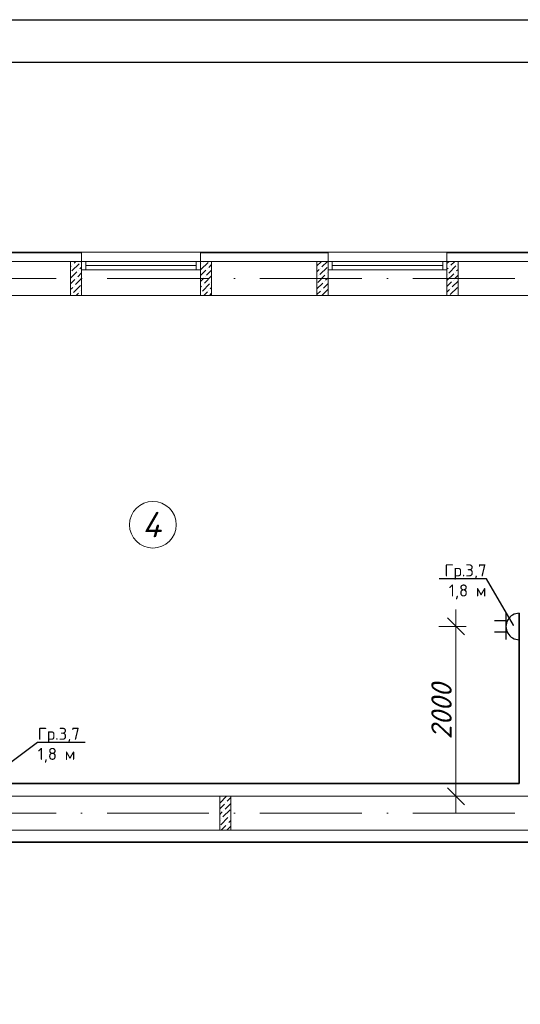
# Model space of a CAD drawing. Header units: millimetres. Extents: x 1114507 to 93926427, y 174473 to 817039.
# Tile 347 of 483: x 1788156 to 1794047, y 773875 to 785472. Entities that reach past the tile are written whole.
import ezdxf
from ezdxf import colors
from ezdxf.entities.mleader import LeaderData, LeaderLine
from ezdxf.math import Vec2, Vec3

# ---------------------------------------------------------------- set-up
doc = ezdxf.new("R2010")
doc.units = ezdxf.units.MM
doc.linetypes.add('ACAD_ISO10W100', pattern=[18, 12, -3, 0, -3])
doc.layers.add('expl', color=234, linetype='Continuous', lineweight=13)
doc.layers.add('размеры', color=12, linetype='Continuous', lineweight=15)
doc.layers.add('ЭО', color=20, linetype='Continuous')
doc.styles.get("Standard").update_dxf_attribs({"font": 'isocpeui.ttf'})
doc.styles.add('X_ISO', font='isocpeui.ttf')
doc.dimstyles.new('Санжар', dxfattribs={"dimtxt": 240, "dimasz": 200, "dimexe": 200, "dimexo": 200, "dimgap": 50, "dimtad": 1, "dimdec": 0, "dimtxsty": 'Standard', "dimblk": 'OBLIQUE', "dimcen": 2.5, "dimdle": 200, "dimclrd": 152, "dimclre": 152, "dimclrt": 152, "dimadec": 0, "dimazin": 0, "dimtfac": 1, "dimtdec": 0, "dimtmove": 0, "dimatfit": 3, "dimldrblk": 'OBLIQUE', "dimfxl": 0, "dimlwd": 0, "dimlwe": 0, "dimarcsym": 0})

# ---------------------------------------------------------------- blocks, each defined once
blk = doc.blocks.new('blokqav3mak')
at = {"color": 252, "lineweight": 0, "ltscale": 100}
for p, q in [((1607266, 782732), (1605766, 782732)), ((1607266, 782625), (1607266, 782732)), ((1610166, 782732), (1608666, 782732)), ((1608666, 782625), (1608666, 782732)), ((1610166, 782625), (1610166, 782732)), ((1613966, 782732), (1611566, 782732)), ((1611566, 782625), (1611566, 782732))]:
    blk.add_line(p, q, dxfattribs=at)
at = {"color": 32, "lineweight": 0, "ltscale": 100}
for p, q in [((1607266, 782725), (1605766, 782725)), ((1610166, 782725), (1608666, 782725)), ((1613966, 782725), (1611566, 782725))]:
    blk.add_line(p, q, dxfattribs=at)
at = {"lineweight": 0, "ltscale": 100}
for p, q in [((1608666, 782732), (1607266, 782732)), ((1611566, 782732), (1610166, 782732)), ((1607266, 782625), (1605766, 782625)), ((1607266, 782625), (1607266, 782225)), ((1610166, 782625), (1608666, 782625)), ((1608666, 782625), (1608666, 782225)), ((1610166, 782625), (1610166, 782225)), ((1613966, 782625), (1611566, 782625)), ((1611566, 782625), (1611566, 782225)), ((1607266, 782225), (1605766, 782225)), ((1608666, 782225), (1607266, 782225)), ((1610166, 782225), (1608666, 782225)), ((1611566, 782225), (1610166, 782225)), ((1612566, 782225), (1611566, 782225)), ((1612566, 776325), (1605216, 776325)), ((1613766, 775925), (1605216, 775925))]:
    blk.add_line(p, q, dxfattribs=at)
at = {"linetype": 'Continuous', "lineweight": 0, "ltscale": 100}
for p, q in [((1607136, 782563, 0), (1607144, 782571, 0)), ((1607152, 782512, 0), (1607237, 782596, 0)), ((1607161, 782587, 0), (1607161, 782587, 0)), ((1607178, 782604, 0), (1607198, 782625, 0)), ((1607245, 782537, 0), (1607266, 782558, 0)), ((1607253, 782613, 0), (1607253, 782613, 0)), ((1608670, 782529, 0), (1608754, 782613, 0)), ((1608678, 782604, 0), (1608678, 782604, 0)), ((1608695, 782621, 0), (1608699, 782625, 0)), ((1608746, 782537, 0), (1608746, 782537, 0)), ((1608762, 782554, 0), (1608796, 782588, 0)), ((1610036, 782571, 0), (1610087, 782621, 0)), ((1610070, 782470, 0), (1610154, 782554, 0)), ((1610078, 782545, 0), (1610078, 782545, 0)), ((1610095, 782562, 0), (1610158, 782625, 0)), ((1611566, 782600, 0), (1611591, 782625, 0)), ((1611566, 782533, 0), (1611579, 782545, 0)), ((1611587, 782486, 0), (1611672, 782571, 0)), ((1611596, 782562, 0), (1611596, 782562, 0)), ((1611613, 782579, 0), (1611659, 782625, 0)), ((1611688, 782587, 0), (1611688, 782587, 0)), ((1607136, 782428, 0), (1607211, 782503, 0)), ((1607194, 782352, 0), (1607266, 782424, 0)), ((1607203, 782428, 0), (1607203, 782428, 0)), ((1607220, 782444, 0), (1607266, 782491, 0)), ((1607228, 782520, 0), (1607228, 782520, 0)), ((1608666, 782458, 0), (1608729, 782520, 0)), ((1608666, 782390, 0), (1608703, 782428, 0)), ((1608712, 782369, 0), (1608796, 782453, 0)), ((1608720, 782444, 0), (1608720, 782444, 0)), ((1608737, 782461, 0), (1608796, 782520, 0)), ((1610036, 782503, 0), (1610061, 782529, 0)), ((1610045, 782377, 0), (1610129, 782461, 0)), ((1610053, 782453, 0), (1610053, 782453, 0)), ((1610137, 782402, 0), (1610166, 782431, 0)), ((1610146, 782478, 0), (1610146, 782478, 0)), ((1610163, 782495, 0), (1610166, 782499, 0)), ((1611566, 782398, 0), (1611646, 782478, 0)), ((1611571, 782470, 0), (1611571, 782470, 0)), ((1611655, 782419, 0), (1611696, 782461, 0)), ((1611663, 782495, 0), (1611663, 782495, 0)), ((1611680, 782512, 0), (1611696, 782528, 0)), ((1607136, 782361, 0), (1607186, 782411, 0)), ((1607136, 782294, 0), (1607161, 782318, 0)), ((1607169, 782259, 0), (1607253, 782343, 0)), ((1607178, 782335, 0), (1607178, 782335, 0)), ((1608666, 782323, 0), (1608678, 782335, 0)), ((1608687, 782276, 0), (1608771, 782360, 0)), ((1608695, 782352, 0), (1608695, 782352, 0)), ((1608779, 782301, 0), (1608796, 782318, 0)), ((1608788, 782377, 0), (1608788, 782377, 0)), ((1610036, 782301, 0), (1610104, 782369, 0)), ((1610112, 782310, 0), (1610166, 782364, 0)), ((1610120, 782385, 0), (1610120, 782385, 0)), ((1611566, 782331, 0), (1611621, 782385, 0)), ((1611604, 782234, 0), (1611688, 782318, 0)), ((1611613, 782310, 0), (1611613, 782310, 0)), ((1611629, 782326, 0), (1611696, 782393, 0)), ((1611638, 782402, 0), (1611638, 782402, 0)), ((1607152, 782242, 0), (1607152, 782242, 0)), ((1607203, 782225, 0), (1607228, 782251, 0)), ((1607245, 782268, 0), (1607245, 782268, 0)), ((1607262, 782284, 0), (1607266, 782289, 0)), ((1608670, 782259, 0), (1608670, 782259, 0)), ((1608703, 782225, 0), (1608746, 782268, 0)), ((1608762, 782284, 0), (1608762, 782284, 0)), ((1608770, 782225, 0), (1608796, 782251, 0)), ((1610036, 782234, 0), (1610078, 782276, 0)), ((1610095, 782225, 0), (1610166, 782297, 0)), ((1610095, 782293, 0), (1610095, 782293, 0)), ((1610163, 782225, 0), (1610163, 782225, 0)), ((1611566, 782263, 0), (1611596, 782293, 0)), ((1611663, 782225, 0), (1611663, 782225, 0)), ((1611680, 782242, 0), (1611680, 782242, 0)), ((1608891, 776246, 0), (1608970, 776325, 0)), ((1608896, 776318, 0), (1608896, 776318, 0)), ((1608980, 776267, 0), (1609021, 776309, 0)), ((1608891, 776179, 0), (1608946, 776234, 0)), ((1608929, 776082, 0), (1609014, 776166, 0)), ((1608938, 776158, 0), (1608938, 776158, 0)), ((1608955, 776175, 0), (1609021, 776241, 0)), ((1608963, 776250, 0), (1608963, 776250, 0)), ((1608891, 776111, 0), (1608921, 776141, 0)), ((1608891, 776044, 0), (1608896, 776048, 0)), ((1608904, 775989, 0), (1608988, 776074, 0)), ((1608913, 776065, 0), (1608913, 776065, 0)), ((1609005, 776090, 0), (1609005, 776090, 0)), ((1608907, 775925, 0), (1608963, 775981, 0)), ((1608975, 775925, 0), (1609021, 775972, 0)), ((1608980, 775998, 0), (1608980, 775998, 0)), ((1608997, 776015, 0), (1609021, 776039, 0))]:
    blk.add_line(p, q, dxfattribs=at)
at = {"color": 5, "lineweight": 0}
for p, q in [((1607316, 782625), (1607266, 782625)), ((1607266, 782625), (1607266, 782525)), ((1608616, 782625), (1607316, 782625)), ((1607316, 782525), (1607316, 782625)), ((1608616, 782575), (1607316, 782575)), ((1608616, 782525), (1608616, 782625)), ((1608616, 782625), (1608666, 782625)), ((1608666, 782625), (1608666, 782525)), ((1610216, 782625), (1610166, 782625)), ((1610166, 782625), (1610166, 782525)), ((1611516, 782625), (1610216, 782625)), ((1610216, 782525), (1610216, 782625)), ((1611516, 782575), (1610216, 782575)), ((1611516, 782525), (1611516, 782625)), ((1611516, 782625), (1611566, 782625)), ((1611566, 782625), (1611566, 782525)), ((1607266, 782525), (1607316, 782525)), ((1608616, 782525), (1607316, 782525)), ((1608666, 782525), (1608616, 782525)), ((1610166, 782525), (1610216, 782525)), ((1611516, 782525), (1610216, 782525)), ((1611566, 782525), (1611516, 782525))]:
    blk.add_line(p, q, dxfattribs=at)
at = {"color": 1, "linetype": 'ACAD_ISO10W100', "lineweight": 0, "ltscale": 100}
for p, q in [((1626766, 782425), (1599766, 782425)), ((1626766, 776125), (1599766, 776125))]:
    blk.add_line(p, q, dxfattribs=at)
at = {"layer": 'размеры', "lineweight": 0, "ltscale": 5}
for p, q in [((1607266, 782625), (1607136, 782625)), ((1607136, 782625), (1607136, 782225)), ((1607266, 782225), (1607266, 782625)), ((1608796, 782625), (1608666, 782625)), ((1608666, 782625), (1608666, 782225)), ((1608796, 782225), (1608796, 782625)), ((1610166, 782625), (1610036, 782625)), ((1610036, 782625), (1610036, 782225)), ((1610166, 782225), (1610166, 782625)), ((1611696, 782625), (1611566, 782625)), ((1611566, 782625), (1611566, 782225)), ((1611696, 782225), (1611696, 782625)), ((1607136, 782225), (1607266, 782225)), ((1608666, 782225), (1608796, 782225)), ((1610036, 782225), (1610166, 782225)), ((1611566, 782225), (1611696, 782225)), ((1609021, 776325), (1608891, 776325)), ((1608891, 776325), (1608891, 775925)), ((1609021, 775925), (1609021, 776325)), ((1608891, 775925), (1609021, 775925))]:
    blk.add_line(p, q, dxfattribs=at)
blk = doc.blocks.new('ауцп')
at = {"color": 152, "lineweight": 30, "ltscale": 60, "true_color": 0x006edd}
blk.add_line((3357037, 1654647), (3357037, 1654921), dxfattribs=at)
at = {"layer": 'ЭО', "color": 152, "lineweight": 30, "ltscale": 10, "true_color": 0x006edd}
for p, q in [((3356896, 1654644), (3356896, 1654924)), ((3357037, 1654844), (3357158, 1654844)), ((3357037, 1654723), (3357158, 1654723))]:
    blk.add_line(p, q, dxfattribs=at)
blk.add_arc((3356897, 1654784), 140, 269.8964, 90.1036, dxfattribs=at)
blk = doc.blocks.new('_Oblique')
at = {"color": 0, "linetype": 'ByBlock', "lineweight": -2}
blk.add_line((-0.5, -0.5), (0.5, 0.5), dxfattribs=at)
blk = doc.blocks.new('*D1864')
at = {"color": 152, "linetype": 'Continuous', "lineweight": 0, "ltscale": 100, "transparency": 16777216}
for p, q in [((1793290, 776125), (1793290, 778525)), ((1793410, 778325), (1793090, 778325)), ((1793410, 776325), (1793090, 776325))]:
    blk.add_line(p, q, dxfattribs=at)
at = {"layer": 'Defpoints', "color": 0, "lineweight": 35, "ltscale": 100, "transparency": 16777216}
for p in [(1793290, 778325), (1794185, 778325), (1794185, 776325)]:
    blk.add_point(p, dxfattribs=at)
at = {"color": 152, "lineweight": 0, "ltscale": 100, "transparency": 16777216, "xscale": 200, "yscale": 200, "zscale": 200}
for p, rotation in [((1793290, 778325), 90), ((1793290, 776325), 270)]:
    blk.add_blockref('_Oblique', p, dxfattribs=dict(at, rotation=rotation))
at = {"color": 152, "lineweight": 35, "ltscale": 100, "transparency": 16777216, "insert": (1793120, 777325), "char_height": 240, "attachment_point": 5, "rotation": 90, "bg_fill": 3, "box_fill_scale": 1.1, "bg_fill_color": 256, "bg_fill_true_color": 13158600, "bg_fill_transparency": 0}
blk.add_mtext('2000', dxfattribs=at)
blk = doc.blocks.new('_Dot')
at = {"color": 0, "linetype": 'ByBlock', "lineweight": -2}
blk.add_line((-0.5, 0), (-1, 0), dxfattribs=at)
at = {"color": 0, "linetype": 'ByBlock', "const_width": 0.5}
blk.add_lwpolyline([(-0.25, 0, 1), (0.25, 0, 1)], format="xyb", close=True, dxfattribs=at)

msp = doc.modelspace()

# ---------------------------------------------------------------- linework, layer by layer
at = {"color": 0, "lineweight": 35, "ltscale": 100}
for p, q in [((1794034.7, 776475.1), (1794034.7, 778481.1)), ((1785134.7, 776475.1), (1794034.7, 776475.1)), ((1782334.7, 775786.1), (1805056.1, 775786.1))]:
    msp.add_line(p, q, dxfattribs=at)
at = {"color": 5, "elevation": 0}
msp.add_lwpolyline([(1773282.1, 785471.7), (1826140.1, 785471.7), (1826140.1, 755771.7), (1773282.1, 755771.7)], close=True, dxfattribs=at)
at = {"color": 5, "lineweight": 30, "elevation": 0}
msp.add_lwpolyline([(1775282.1, 784971.7), (1825640.1, 784971.7), (1825640.1, 756271.7), (1775282.1, 756271.7)], close=True, dxfattribs=at)
at = {"layer": 'Defpoints', "color": 3, "linetype": 'ByBlock', "elevation": 0}
msp.add_lwpolyline([(1773282.1, 785471.7), (1815282.1, 785471.7), (1815282.1, 755771.7), (1773282.1, 755771.7)], close=True, dxfattribs=at)
at = {"layer": 'expl', "lineweight": 0}
msp.add_circle((1789723.1, 779523.5), 275.1, dxfattribs=at)

# ---------------------------------------------------------------- block references
at = {"color": 0}
msp.add_blockref('blokqav3mak', (181618.3, 0), dxfattribs=at)
at = {"lineweight": 30, "xscale": 1.114080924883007, "yscale": 1.114080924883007, "zscale": 1.114080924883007, "rotation": 180}
msp.add_blockref('ауцп', (5533888.9, 2621888.1), dxfattribs=at)

# ---------------------------------------------------------------- texts
at = {"lineweight": 0, "insert": (1789819.5, 779374.9), "char_height": 300, "width": 349.19, "attachment_point": 9}
msp.add_mtext('4', dxfattribs=at)

# ---------------------------------------------------------------- leaders
at = {"lineweight": 0}
ml = msp.add_multileader_mtext('Standard', dxfattribs=at)
ml.set_content('{\\fISOCPEUR|b0|i0|c204|p34;Гр.3,7\\P1,8 м}', color=256, style='X_ISO')
ml.set_leader_properties()
ml.set_arrow_properties(name='DOT')
ml.build(insert=Vec2(0, 0))
ml.multileader.update_dxf_attribs({"text_left_attachment_type": 6, "text_right_attachment_type": 6, "dogleg_length": 0.36, "arrow_head_size": 5.68})
ctx = ml.context
ctx.base_point, ctx.char_height, ctx.arrow_head_size, ctx.landing_gap_size, ctx.plane_origin = Vec3(1788366.8, 776961.6), 142.116, 5.68, 0.568, Vec3(1790407.6, 777105.4)
ctx.left_attachment, ctx.right_attachment = 6, 6
notes = []
notes.append((ctx, [(1, (1, 1, 0), (1788366.6, 776961.6), (1, 0), 0.205, [(0, [(1787819.9, 776556.4)], 0, [])])]))
ctx.mtext.insert, ctx.mtext.rotation, ctx.mtext.width, ctx.mtext.flow_direction = Vec3(1788367.4, 777132.1), 6.2831853, 1220.836, 5
for ctx, leaders in notes:
    for number, flags, end, landing, length, lines in leaders:
        leader = LeaderData()
        leader.index, (leader.has_last_leader_line, leader.has_dogleg_vector, leader.attachment_direction) = number, flags
        leader.last_leader_point, leader.dogleg_vector, leader.dogleg_length = Vec3(end), Vec3(landing), length
        for number, points, colour, breaks in lines:
            line = LeaderLine()
            line.index, line.vertices, line.color, line.breaks = number, Vec3.list(points), colors.encode_raw_color(colour), breaks
            leader.lines.append(line)
        ctx.leaders.append(leader)

# ---------------------------------------------------------------- next in the draw order: dimensions: what is measured, and where the dimension line sits
at = {"color": 0, "lineweight": 35, "ltscale": 100}
dim = msp.add_linear_dim(base=(1793290.1, 778325.1), p1=(1794184.7, 776325.1), p2=(1794184.7, 778325.1), angle=90, dimstyle='Санжар', override={"dimfxl": 120, "dimfxlon": 1, "dimtfill": 1, "dimarcsym": 1}, dxfattribs=at)
dim.commit()
dim.dimension.update_dxf_attribs({"geometry": '*D1864', "text_midpoint": (1793120.1, 777325.1)})

# ---------------------------------------------------------------- next in the draw order: leaders
at = {"lineweight": 0}
ml = msp.add_multileader_mtext('Standard', dxfattribs=at)
ml.set_content('{\\fISOCPEUR|b0|i0|c204|p34;Гр.3,7\\P1,8 м}', color=256, style='X_ISO')
ml.set_leader_properties()
ml.set_arrow_properties(name='DOT')
ml.build(insert=Vec2(0, 0))
ml.multileader.update_dxf_attribs({"text_left_attachment_type": 6, "text_right_attachment_type": 6, "dogleg_length": 0.36, "arrow_head_size": 5.68})
ctx = ml.context
ctx.base_point, ctx.char_height, ctx.arrow_head_size, ctx.landing_gap_size, ctx.plane_origin = Vec3(1793186.6, 778886.6), 142.116, 5.68, 0.568, Vec3(1795255.8, 779030.4)
ctx.left_attachment, ctx.right_attachment, ctx.text_align_type = 6, 6, 2
notes = []
notes.append((ctx, [(0, (1, 1, 0), (1793650, 778886.6), (-1, 0), 0.36, [(0, [(1793968.4, 778334)], 0, [])])]))
ctx.mtext.insert, ctx.mtext.rotation, ctx.mtext.width, ctx.mtext.alignment, ctx.mtext.flow_direction = Vec3(1793649.1, 779057.1), 6.2831853, 1220.836, 3, 5
for ctx, leaders in notes:
    for number, flags, end, landing, length, lines in leaders:
        leader = LeaderData()
        leader.index, (leader.has_last_leader_line, leader.has_dogleg_vector, leader.attachment_direction) = number, flags
        leader.last_leader_point, leader.dogleg_vector, leader.dogleg_length = Vec3(end), Vec3(landing), length
        for number, points, colour, breaks in lines:
            line = LeaderLine()
            line.index, line.vertices, line.color, line.breaks = number, Vec3.list(points), colors.encode_raw_color(colour), breaks
            leader.lines.append(line)
        ctx.leaders.append(leader)

doc.saveas('drawing.dxf')
